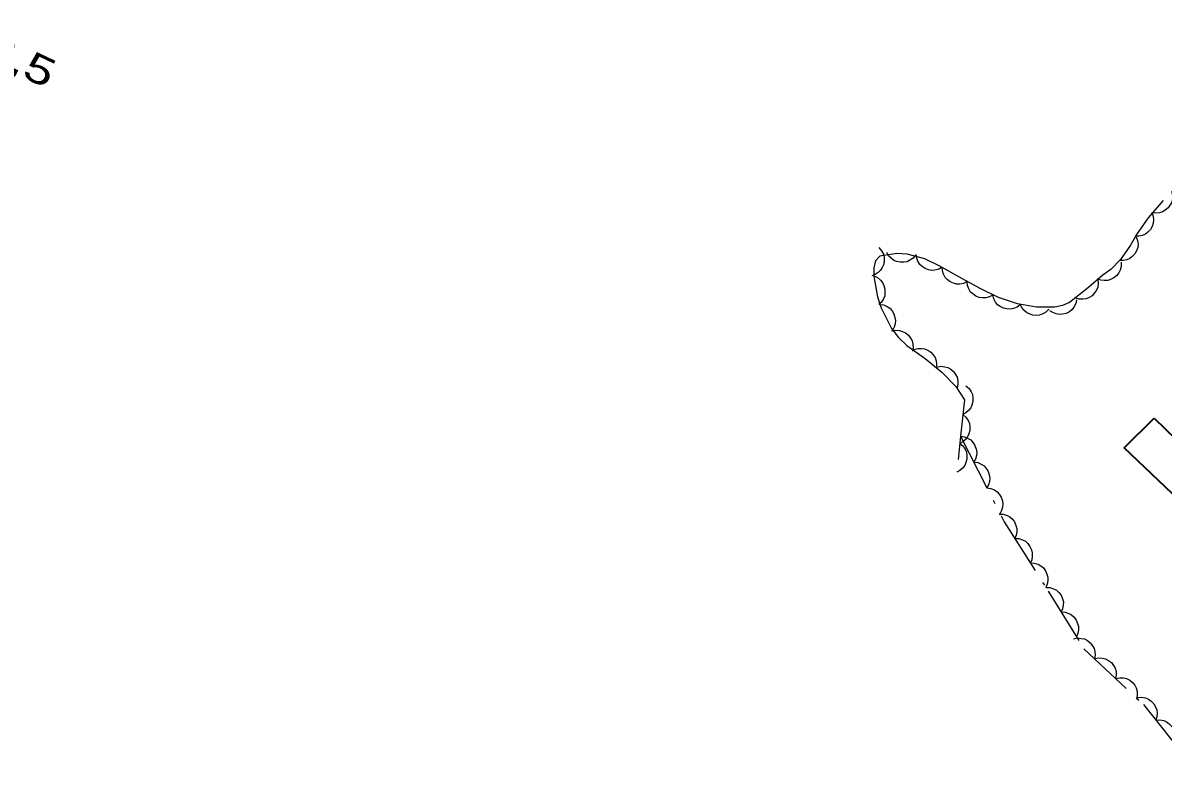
# Model space of a CAD drawing. Extents: x 356765 to 358572, y 5103174 to 5104650.
# Drawn here: x 357853 to 357912.1, y 5103638 to 5103676.8 of the extents above; entities that cross this region are included whole.
import ezdxf

# ---------------------------------------------------------------- set-up
doc = ezdxf.new("R2010")
doc.units = 0
doc.header["$LTSCALE"] = 0.6
doc.linetypes.add('DOT_DASHED', pattern=[7.7, 5, -1.2, 0.3, -1.2])
for name, color, linetype, lineweight in [('3', 7, 'Continuous', 140), ('31', 7, 'Continuous', 70), ('44', 7, 'Continuous', 25)]:
    doc.layers.add(name, color=color, linetype=linetype, lineweight=lineweight)

msp = doc.modelspace()

# ---------------------------------------------------------------- linework, layer by layer
at = {"layer": '31', "lineweight": 35}
msp.add_lwpolyline([(357911.6, 5103656.33), (357914.45, 5103653.57), (357912.9, 5103652.09), (357910.05, 5103654.79), (357911.6, 5103656.33)], close=True, dxfattribs=at)
at = {"layer": '44'}
for points in [[(357912.5, 5103668.1), (357912.55, 5103667.9), (357912.55, 5103667.7), (357912.52, 5103667.53), (357912.44, 5103667.38), (357912.33, 5103667.23), (357912.18, 5103667.11), (357912.05, 5103667.02), (357911.88, 5103666.97), (357911.69, 5103666.95), (357911.51, 5103666.97)], [(357911.48, 5103667), (357911.56, 5103666.8), (357911.57, 5103666.6), (357911.56, 5103666.44), (357911.5, 5103666.27), (357911.41, 5103666.11), (357911.28, 5103665.97), (357911.15, 5103665.87), (357910.99, 5103665.8), (357910.81, 5103665.76), (357910.63, 5103665.76)], [(357910.68, 5103665.73), (357910.75, 5103665.54), (357910.77, 5103665.33), (357910.76, 5103665.17), (357910.7, 5103665), (357910.61, 5103664.84), (357910.47, 5103664.71), (357910.35, 5103664.6), (357910.19, 5103664.54), (357910, 5103664.5), (357909.82, 5103664.5)], [(357897.34, 5103665.17), (357897.48, 5103665.01), (357897.57, 5103664.83), (357897.61, 5103664.67), (357897.62, 5103664.5), (357897.59, 5103664.31), (357897.51, 5103664.14), (357897.43, 5103664), (357897.3, 5103663.88), (357897.14, 5103663.78), (357896.98, 5103663.71)], [(357899.25, 5103664.8), (357899.12, 5103664.63), (357898.95, 5103664.52), (357898.81, 5103664.44), (357898.63, 5103664.41), (357898.45, 5103664.41), (357898.26, 5103664.45), (357898.11, 5103664.51), (357897.97, 5103664.62), (357897.84, 5103664.75), (357897.75, 5103664.91)], [(357900.62, 5103664.16), (357900.44, 5103664.05), (357900.24, 5103664), (357900.08, 5103663.99), (357899.91, 5103664.02), (357899.73, 5103664.09), (357899.58, 5103664.2), (357899.46, 5103664.3), (357899.36, 5103664.46), (357899.3, 5103664.63), (357899.27, 5103664.81)], [(357909.9, 5103664.41), (357909.9, 5103664.2), (357909.84, 5103664.01), (357909.78, 5103663.86), (357909.67, 5103663.72), (357909.52, 5103663.6), (357909.35, 5103663.52), (357909.2, 5103663.47), (357909.02, 5103663.46), (357908.84, 5103663.49), (357908.67, 5103663.55)], [(357901.92, 5103663.41), (357901.73, 5103663.31), (357901.53, 5103663.28), (357901.37, 5103663.28), (357901.2, 5103663.32), (357901.03, 5103663.4), (357900.88, 5103663.52), (357900.77, 5103663.63), (357900.69, 5103663.79), (357900.63, 5103663.97), (357900.62, 5103664.15)], [(357897.08, 5103663.7), (357897.27, 5103663.62), (357897.42, 5103663.48), (357897.53, 5103663.36), (357897.6, 5103663.2), (357897.65, 5103663.02), (357897.65, 5103662.83), (357897.64, 5103662.67), (357897.57, 5103662.51), (357897.47, 5103662.35), (357897.34, 5103662.22)], [(357903.26, 5103662.72), (357903.08, 5103662.62), (357902.88, 5103662.57), (357902.71, 5103662.56), (357902.54, 5103662.59), (357902.37, 5103662.65), (357902.21, 5103662.77), (357902.09, 5103662.87), (357902, 5103663.03), (357901.93, 5103663.2), (357901.91, 5103663.38)], [(357908.69, 5103663.53), (357908.71, 5103663.32), (357908.68, 5103663.12), (357908.62, 5103662.96), (357908.52, 5103662.82), (357908.39, 5103662.68), (357908.23, 5103662.59), (357908.08, 5103662.52), (357907.91, 5103662.5), (357907.72, 5103662.5), (357907.55, 5103662.55)], [(357904.66, 5103662.21), (357904.5, 5103662.08), (357904.31, 5103662.01), (357904.15, 5103661.98), (357903.97, 5103661.99), (357903.79, 5103662.03), (357903.62, 5103662.12), (357903.49, 5103662.21), (357903.38, 5103662.35), (357903.29, 5103662.51), (357903.24, 5103662.69)], [(357897.37, 5103662.23), (357897.58, 5103662.2), (357897.76, 5103662.12), (357897.9, 5103662.03), (357898.02, 5103661.89), (357898.12, 5103661.74), (357898.17, 5103661.55), (357898.2, 5103661.39), (357898.18, 5103661.22), (357898.13, 5103661.04), (357898.04, 5103660.88)], [(357906.15, 5103661.98), (357906, 5103661.83), (357905.83, 5103661.73), (357905.67, 5103661.67), (357905.5, 5103661.65), (357905.31, 5103661.67), (357905.13, 5103661.73), (357904.99, 5103661.8), (357904.86, 5103661.92), (357904.74, 5103662.07), (357904.67, 5103662.23)], [(357907.59, 5103662.47), (357907.55, 5103662.27), (357907.45, 5103662.09), (357907.35, 5103661.96), (357907.21, 5103661.85), (357907.05, 5103661.76), (357906.86, 5103661.72), (357906.7, 5103661.7), (357906.53, 5103661.73), (357906.36, 5103661.8), (357906.2, 5103661.9)], [(357898, 5103660.85), (357898.21, 5103660.89), (357898.41, 5103660.87), (357898.57, 5103660.83), (357898.72, 5103660.75), (357898.87, 5103660.63), (357898.98, 5103660.48), (357899.06, 5103660.34), (357899.1, 5103660.16), (357899.11, 5103659.98), (357899.08, 5103659.8)], [(357899.15, 5103659.89), (357899.35, 5103659.95), (357899.55, 5103659.95), (357899.71, 5103659.93), (357899.87, 5103659.86), (357900.03, 5103659.76), (357900.15, 5103659.61), (357900.25, 5103659.48), (357900.3, 5103659.31), (357900.33, 5103659.13), (357900.32, 5103658.95)], [(357900.34, 5103658.98), (357900.55, 5103659.02), (357900.75, 5103659), (357900.91, 5103658.96), (357901.06, 5103658.87), (357901.2, 5103658.75), (357901.31, 5103658.59), (357901.39, 5103658.45), (357901.43, 5103658.27), (357901.43, 5103658.09), (357901.4, 5103657.91)], [(357901.85, 5103658.01), (357902.01, 5103657.87), (357902.12, 5103657.7), (357902.19, 5103657.55), (357902.21, 5103657.38), (357902.21, 5103657.19), (357902.16, 5103657.01), (357902.1, 5103656.86), (357901.99, 5103656.72), (357901.85, 5103656.6), (357901.69, 5103656.52)], [(357901.69, 5103656.52), (357901.85, 5103656.38), (357901.96, 5103656.21), (357902.03, 5103656.06), (357902.06, 5103655.89), (357902.05, 5103655.7), (357902, 5103655.52), (357901.94, 5103655.37), (357901.83, 5103655.23), (357901.69, 5103655.11), (357901.53, 5103655.02)], [(357901.53, 5103655.02), (357901.69, 5103654.89), (357901.81, 5103654.72), (357901.88, 5103654.57), (357901.9, 5103654.4), (357901.9, 5103654.21), (357901.85, 5103654.03), (357901.79, 5103653.88), (357901.68, 5103653.74), (357901.54, 5103653.62), (357901.38, 5103653.53)], [(357901.57, 5103655.39), (357901.78, 5103655.36), (357901.96, 5103655.28), (357902.1, 5103655.2), (357902.22, 5103655.06), (357902.32, 5103654.91), (357902.38, 5103654.72), (357902.41, 5103654.56), (357902.39, 5103654.39), (357902.34, 5103654.21), (357902.25, 5103654.05)], [(357902.25, 5103654.05), (357902.46, 5103654.03), (357902.64, 5103653.95), (357902.79, 5103653.86), (357902.9, 5103653.73), (357903, 5103653.57), (357903.06, 5103653.39), (357903.09, 5103653.23), (357903.07, 5103653.05), (357903.02, 5103652.88), (357902.93, 5103652.72)], [(357902.93, 5103652.72), (357903.14, 5103652.69), (357903.33, 5103652.61), (357903.47, 5103652.52), (357903.58, 5103652.39), (357903.68, 5103652.24), (357903.74, 5103652.05), (357903.77, 5103651.89), (357903.75, 5103651.72), (357903.7, 5103651.54), (357903.61, 5103651.38)], [(357903.58, 5103651.36), (357903.78, 5103651.35), (357903.98, 5103651.29), (357904.13, 5103651.22), (357904.26, 5103651.1), (357904.37, 5103650.95), (357904.44, 5103650.77), (357904.49, 5103650.62), (357904.49, 5103650.44), (357904.45, 5103650.26), (357904.38, 5103650.09)], [(357904.38, 5103650.09), (357904.59, 5103650.09), (357904.78, 5103650.02), (357904.93, 5103649.95), (357905.06, 5103649.83), (357905.17, 5103649.68), (357905.25, 5103649.51), (357905.29, 5103649.35), (357905.29, 5103649.18), (357905.26, 5103648.99), (357905.19, 5103648.83)], [(357905.19, 5103648.83), (357905.39, 5103648.82), (357905.59, 5103648.76), (357905.74, 5103648.68), (357905.87, 5103648.57), (357905.98, 5103648.42), (357906.05, 5103648.24), (357906.1, 5103648.09), (357906.1, 5103647.91), (357906.06, 5103647.73), (357905.99, 5103647.56)], [(357905.99, 5103647.56), (357906.2, 5103647.56), (357906.39, 5103647.49), (357906.54, 5103647.41), (357906.67, 5103647.29), (357906.78, 5103647.15), (357906.85, 5103646.97), (357906.9, 5103646.81), (357906.89, 5103646.64), (357906.86, 5103646.45), (357906.78, 5103646.29)], [(357906.78, 5103646.29), (357906.99, 5103646.28), (357907.19, 5103646.21), (357907.33, 5103646.14), (357907.46, 5103646.02), (357907.57, 5103645.87), (357907.64, 5103645.69), (357907.69, 5103645.54), (357907.68, 5103645.36), (357907.65, 5103645.18), (357907.58, 5103645.01)], [(357907.42, 5103644.89), (357907.63, 5103644.94), (357907.83, 5103644.92), (357907.99, 5103644.89), (357908.15, 5103644.81), (357908.29, 5103644.69), (357908.41, 5103644.54), (357908.49, 5103644.4), (357908.53, 5103644.23), (357908.55, 5103644.04), (357908.52, 5103643.86)], [(357908.52, 5103643.86), (357908.72, 5103643.91), (357908.93, 5103643.9), (357909.09, 5103643.86), (357909.24, 5103643.78), (357909.39, 5103643.66), (357909.5, 5103643.51), (357909.59, 5103643.37), (357909.63, 5103643.2), (357909.64, 5103643.02), (357909.61, 5103642.84)], [(357909.61, 5103642.84), (357909.82, 5103642.88), (357910.02, 5103642.87), (357910.18, 5103642.84), (357910.34, 5103642.75), (357910.48, 5103642.64), (357910.6, 5103642.49), (357910.68, 5103642.35), (357910.72, 5103642.17), (357910.73, 5103641.99), (357910.71, 5103641.81)], [(357910.76, 5103641.86), (357910.97, 5103641.87), (357911.16, 5103641.83), (357911.32, 5103641.77), (357911.46, 5103641.67), (357911.59, 5103641.53), (357911.68, 5103641.37), (357911.74, 5103641.22), (357911.76, 5103641.04), (357911.74, 5103640.86), (357911.69, 5103640.68)], [(357911.69, 5103640.68), (357911.9, 5103640.7), (357912.1, 5103640.66), (357912.25, 5103640.6), (357912.39, 5103640.49), (357912.52, 5103640.36), (357912.61, 5103640.19), (357912.68, 5103640.04), (357912.69, 5103639.87), (357912.68, 5103639.68), (357912.62, 5103639.51)]]:
    msp.add_lwpolyline(points, dxfattribs=at)
at = {"layer": '44', "linetype": 'DOT_DASHED'}
for points in [[(357912.08, 5103667.62), (357911.29, 5103666.72), (357910.73, 5103665.91), (357910.38, 5103665.3), (357909.86, 5103664.55), (357909.38, 5103664.05), (357908.94, 5103663.74), (357908.11, 5103663.03), (357907.22, 5103662.32), (357906.86, 5103662.17), (357906.45, 5103662.09), (357905.51, 5103662.09), (357904.52, 5103662.26), (357903.53, 5103662.59), (357902.58, 5103663.05), (357901.67, 5103663.55), (357900.47, 5103664.23), (357899.72, 5103664.59), (357898.8, 5103664.83), (357898.27, 5103664.87), (357897.39, 5103664.73), (357897.17, 5103664.49), (357897.08, 5103664.13), (357897.08, 5103663.68), (357897.27, 5103662.62), (357897.46, 5103662.05), (357897.99, 5103660.98), (357898.35, 5103660.51), (357898.78, 5103660.09), (357899.73, 5103659.42), (357900.6, 5103658.72), (357901.33, 5103657.98), (357901.77, 5103657.28), (357901.57, 5103655.39), (357901.45, 5103654.19)], [(357901.57, 5103655.39), (357903.83, 5103650.96), (357906.12, 5103647.36), (357907.97, 5103644.38), (357911.05, 5103641.49), (357917.71, 5103633.11)]]:
    msp.add_lwpolyline(points, dxfattribs=at)

# ---------------------------------------------------------------- texts
at = {"layer": '3', "width": 1.35}
msp.add_text('23,5   ', height=1.5, rotation=334.619, dxfattribs=at).set_placement((357849.45, 5103675.66))

doc.saveas('drawing.dxf')
